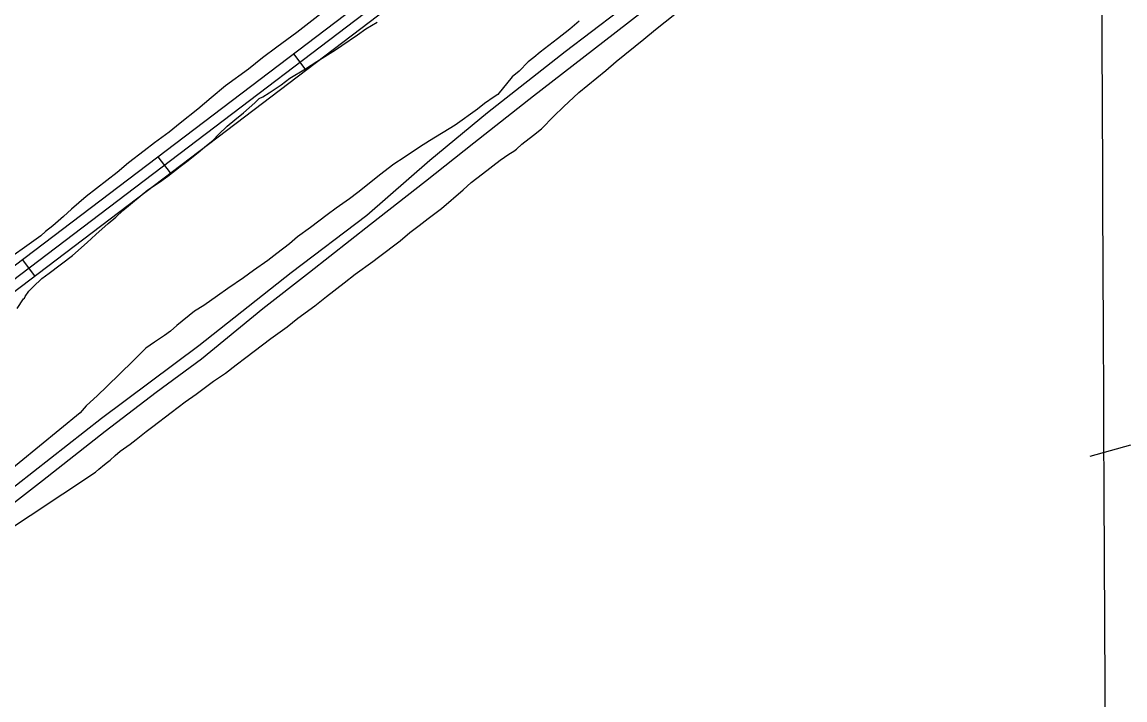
# Model space of a CAD drawing. Extents: x 3419139 to 3457078, y 540382 to 565875.
# Drawn here: x 3442772 to 3444391, y 548472 to 549467 of the extents above; entities that cross this region are included whole.
import ezdxf

# ---------------------------------------------------------------- set-up
doc = ezdxf.new("R2010")
doc.units = 0
for name, color, linetype in [('V-GRID-MAJR', 7, 'Continuous'), ('V-ROAD-CNTR', 7, 'Continuous'), ('V-SITE-VEGE', 7, 'Continuous'), ('V-TOPO-SHOR', 7, 'Continuous')]:
    doc.layers.add(name, color=color, linetype=linetype)

msp = doc.modelspace()

# ---------------------------------------------------------------- linework, layer by layer
at = {"layer": 'V-GRID-MAJR'}
msp.add_spline([(3444374.2, 545864.2), (3444346.9, 551922.1), (3444319.6, 557983), (3444292.3, 564044), (3444292.3, 564047.1)], degree=3, dxfattribs=at)
at = {"layer": 'V-ROAD-CNTR'}
for p, q in [((3443189.1, 549396.6), (3443170.9, 549420.5)), ((3442990, 549245.4), (3442971.8, 549269.3)), ((3442790.9, 549094.2), (3442772.7, 549118.1))]:
    msp.add_line(p, q, dxfattribs=at)
for points in [[(3446783.6, 552186.4), (3446429.8, 551917.4), (3445909.7, 551525.7), (3445571.6, 551260.5), (3444950.1, 550786.4), (3444277, 550265.9), (3443810, 549903.5), (3443342.9, 549551.1), (3442540.9, 548942.1)], [(3442550, 548930.1), (3443352, 549539.1), (3443819.1, 549891.6), (3444286.2, 550254), (3444959.2, 550774.5), (3445580.8, 551248.6), (3445918.8, 551513.8), (3446438.8, 551905.4), (3446792.6, 552174.4)], [(3446801.7, 552162.5), (3446447.9, 551893.5), (3445928, 551502), (3445590, 551236.8), (3444968.3, 550762.6), (3444295.4, 550242.1), (3443828.2, 549879.7), (3443361, 549527.1), (3442559.1, 548918.2)], [(3441668.5, 547914.2), (3441772.2, 547996.7), (3441914, 548111.6), (3442044.3, 548215.4), (3442175.5, 548318.9), (3442292.2, 548412.8), (3442417.4, 548516.3), (3442555.8, 548623.7), (3442663.7, 548709.1), (3442788.6, 548806.9), (3442888.6, 548885.4), (3443031.6, 548992.2), (3443167.3, 549099.3), (3443278.3, 549183.2), (3443370.8, 549264.2), (3443455.1, 549334.3), (3443569.1, 549423.6), (3443685.2, 549512.4), (3443795.2, 549598.4), (3443909.2, 549686.9), (3444027.1, 549779.2), (3444132.9, 549864.1), (3444245, 549952.8), (3444348.5, 550027.2)]]:
    msp.add_lwpolyline(points, dxfattribs=at)
at = {"layer": 'V-SITE-VEGE'}
for p, q in [((3443217.3, 549484.7), (3443193.1, 549465.6)), ((3443702.1, 549456.1), (3443730.1, 549478.7)), ((3443193.1, 549465.6), (3443175.2, 549451.7)), ((3443264.6, 549448.2), (3443276.9, 549456.9)), ((3443276.9, 549456.9), (3443293.3, 549467)), ((3443576, 549456.5), (3443558.1, 549442.2)), ((3443589.8, 549468.5), (3443576, 549456.5)), ((3443684.9, 549441.9), (3443702.1, 549456.1)), ((3443175.2, 549451.7), (3443146.1, 549429.9)), ((3443241.4, 549432.4), (3443264.6, 549448.2)), ((3443558.1, 549442.2), (3443532.4, 549422.7)), ((3443644.3, 549409.2), (3443684.9, 549441.9)), ((3443146.1, 549429.9), (3443124.8, 549414.5)), ((3443204.9, 549409.1), (3443232.1, 549426.4)), ((3443232.1, 549426.4), (3443241.4, 549432.4)), ((3443124.8, 549414.5), (3443104.3, 549397.9)), ((3443188.1, 549398.2), (3443204.9, 549409.1)), ((3443514.8, 549408.4), (3443501.8, 549394.9)), ((3443523.4, 549415.1), (3443514.8, 549408.4)), ((3443532.4, 549422.7), (3443523.4, 549415.1)), ((3443629, 549395.7), (3443644.3, 549409.2)), ((3443104.3, 549397.9), (3443070.7, 549373.5)), ((3443165.3, 549384.7), (3443188.1, 549398.2)), ((3443501.8, 549394.9), (3443491.7, 549386.6)), ((3443589.4, 549363.4), (3443629, 549395.7)), ((3443152.6, 549374.9), (3443165.3, 549384.7)), ((3443491.7, 549386.6), (3443470.5, 549360.7)), ((3443070.7, 549373.5), (3443049.4, 549355.8)), ((3443125.4, 549357.2), (3443134.7, 549362.9)), ((3443134.7, 549362.9), (3443152.6, 549374.9)), ((3443470.5, 549360.7), (3443464.9, 549357)), ((3443567, 549342.7), (3443589.4, 549363.4)), ((3443049.4, 549355.8), (3443030, 549339.3)), ((3443097, 549333.6), (3443113.8, 549348.6)), ((3443113.8, 549348.6), (3443120.1, 549354.6)), ((3443120.1, 549354.6), (3443125.4, 549357.2)), ((3443451.1, 549347.2), (3443440.6, 549338.9)), ((3443464.9, 549357), (3443451.1, 549347.2)), ((3443552.9, 549328.8), (3443567, 549342.7)), ((3443030, 549339.3), (3443003.9, 549318.3)), ((3443084.3, 549323.4), (3443097, 549333.6)), ((3443440.6, 549338.9), (3443407.8, 549315.6)), ((3443534.6, 549310.1), (3443552.9, 549328.8)), ((3443003.9, 549318.3), (3442987.9, 549305.5)), ((3443060.4, 549302), (3443073.1, 549314)), ((3443073.1, 549314), (3443084.3, 549323.4)), ((3443407.8, 549315.6), (3443370.1, 549292.7)), ((3442987.9, 549305.5), (3442966.2, 549289.7)), ((3443052.6, 549293.8), (3443060.4, 549302)), ((3443505.5, 549287.5), (3443522.7, 549300.7)), ((3443522.7, 549300.7), (3443534.6, 549310.1)), ((3442966.2, 549289.7), (3442951.3, 549277.7)), ((3443030.6, 549275.3), (3443039.6, 549283.2)), ((3443039.6, 549283.2), (3443052.6, 549293.8)), ((3443355.5, 549283.3), (3443333.1, 549267.9)), ((3443370.1, 549292.7), (3443355.5, 549283.3)), ((3443493.9, 549277.4), (3443497.7, 549280.4)), ((3443497.7, 549280.4), (3443505.5, 549287.5)), ((3442951.3, 549277.7), (3442928.5, 549260.4)), ((3443004.1, 549255.1), (3443015.7, 549263.7)), ((3443015.7, 549263.7), (3443030.6, 549275.3)), ((3443333.1, 549267.9), (3443317.8, 549258.1)), ((3443448, 549243.9), (3443473.8, 549264.2)), ((3443473.8, 549264.2), (3443486.5, 549273.2)), ((3443486.5, 549273.2), (3443493.9, 549277.4)), ((3442911.7, 549246.2), (3442866.2, 549210.8)), ((3442928.5, 549260.4), (3442911.7, 549246.2)), ((3442986.2, 549240.8), (3443004.1, 549255.1)), ((3443317.8, 549258.1), (3443296.9, 549242.3)), ((3442956.7, 549220.5), (3442973.9, 549231.8)), ((3442973.9, 549231.8), (3442986.2, 549240.8)), ((3443283.8, 549231.8), (3443264.8, 549216.8)), ((3443296.9, 549242.3), (3443283.8, 549231.8)), ((3443419.7, 549220.6), (3443431.2, 549231.2)), ((3443431.2, 549231.2), (3443448, 549243.9)), ((3442919.8, 549190.4), (3442956.7, 549220.5)), ((3443264.8, 549216.8), (3443252.5, 549207.4)), ((3443388, 549193.2), (3443419.7, 549220.6)), ((3442866.2, 549210.8), (3442844.6, 549192.4)), ((3443252.5, 549207.4), (3443233.1, 549193.5)), ((3442833, 549181.5), (3442817.3, 549168)), ((3442844.6, 549192.4), (3442833, 549181.5)), ((3442909.7, 549180.7), (3442919.8, 549190.4)), ((3443219.7, 549183.7), (3443195.4, 549165.3)), ((3443233.1, 549193.5), (3443219.7, 549183.7)), ((3443368.2, 549178.6), (3443388, 549193.2)), ((3442817.3, 549168), (3442806.5, 549159.4)), ((3442880.2, 549154.8), (3442898.5, 549171.3)), ((3442898.5, 549171.3), (3442909.7, 549180.7)), ((3443195.4, 549165.3), (3443176.4, 549151.4)), ((3443341.3, 549157.9), (3443355.1, 549168.4)), ((3443355.1, 549168.4), (3443368.2, 549178.6)), ((3442799.8, 549153), (3442730.7, 549104.3)), ((3442806.5, 549159.4), (3442799.8, 549153)), ((3442867.6, 549143.1), (3442880.2, 549154.8)), ((3443176.4, 549151.4), (3443164.4, 549141.2)), ((3443327.1, 549145.9), (3443341.3, 549157.9)), ((3442845.9, 549124.3), (3442867.6, 549143.1)), ((3443164.4, 549141.2), (3443145.8, 549127)), ((3443295.4, 549121.8), (3443327.1, 549145.9)), ((3442811.6, 549098.4), (3442845.9, 549124.3)), ((3443132.7, 549116.8), (3443111.8, 549102.2)), ((3443145.8, 549127), (3443132.7, 549116.8)), ((3443287.2, 549115.5), (3443295.4, 549121.8)), ((3443111.8, 549102.2), (3443096.9, 549091.3)), ((3443261.1, 549097), (3443287.2, 549115.5)), ((3442788.1, 549078.1), (3442800.8, 549090.5)), ((3442800.8, 549090.5), (3442811.6, 549098.4)), ((3443096.9, 549091.3), (3443074.1, 549075.9)), ((3443218.9, 549064), (3443245, 549084.3)), ((3443245, 549084.3), (3443261.1, 549097)), ((3442776.5, 549063.9), (3442782.1, 549071.8)), ((3442782.1, 549071.8), (3442788.1, 549078.1)), ((3443074.1, 549075.9), (3443058.8, 549065)), ((3442764.6, 549046.3), (3442773.9, 549060.5)), ((3442773.9, 549060.5), (3442775.8, 549061.6)), ((3442775.8, 549061.6), (3442776.5, 549063.9)), ((3443058.8, 549065), (3443038.7, 549051)), ((3443201.8, 549050.5), (3443218.9, 549064)), ((3443025.2, 549042.4), (3442999.1, 549021.4)), ((3443038.7, 549051), (3443025.2, 549042.4)), ((3443176.8, 549032), (3443201.8, 549050.5)), ((3442999.1, 549021.4), (3442990.1, 549013.1)), ((3443137.2, 549002.4), (3443161.1, 549019.6)), ((3443161.1, 549019.6), (3443176.8, 549032)), ((3442981.2, 549006.7), (3442966.6, 548996.9)), ((3442990.1, 549013.1), (3442981.2, 549006.7)), ((3442953.9, 548987.9), (3442934.9, 548969.5)), ((3442966.6, 548996.9), (3442953.9, 548987.9)), ((3443100.6, 548974.6), (3443137.2, 549002.4)), ((3443086.1, 548963.7), (3443100.6, 548974.6)), ((3442934.9, 548969.5), (3442896.5, 548931.6)), ((3443070.8, 548951.6), (3443086.1, 548963.7)), ((3443027.5, 548920.4), (3443053.2, 548939.6)), ((3443053.2, 548939.6), (3443070.8, 548951.6)), ((3442896.5, 548931.6), (3442882.7, 548918.8)), ((3442882.7, 548918.8), (3442866.3, 548903.5)), ((3442990.9, 548893.8), (3443011.4, 548909.2)), ((3443011.4, 548909.2), (3443027.5, 548920.4)), ((3442857.4, 548893.3), (3442737.2, 548795.3)), ((3442866.3, 548903.5), (3442857.4, 548893.3)), ((3442964, 548873.1), (3442990.9, 548893.8)), ((3442939.4, 548853.9), (3442954, 548865.6)), ((3442954, 548865.6), (3442964, 548873.1)), ((3442915.9, 548836.7), (3442930.5, 548847.2)), ((3442930.5, 548847.2), (3442939.4, 548853.9)), ((3442901.4, 548823.9), (3442908.8, 548830.3)), ((3442908.8, 548830.3), (3442915.9, 548836.7)), ((3442879.7, 548805.9), (3442884.6, 548810.4)), ((3442884.6, 548810.4), (3442892.8, 548817.5)), ((3442892.8, 548817.5), (3442897.6, 548820.5)), ((3442897.6, 548820.5), (3442901.4, 548823.9)), ((3442577.5, 548606.2), (3442879.7, 548805.9))]:
    msp.add_line(p, q, dxfattribs=at)
at = {"layer": 'V-TOPO-SHOR'}
msp.add_line((3444399.5, 548845.6), (3444339.7, 548829), dxfattribs=at)
msp.add_lwpolyline([(3442704.5, 548718.4), (3442802.2, 548793.9), (3442893.8, 548866.4), (3442968.7, 548923.5), (3443035.2, 548972.6), (3443125.6, 549046.3), (3443194, 549099.8), (3443283.4, 549170.2), (3443364.1, 549233.4), (3443435.2, 549289.7), (3443522.9, 549358.9), (3443609.3, 549425.9), (3443698.5, 549494.5), (3443779.5, 549557.4), (3443879.2, 549633.2), (3443969.9, 549703.3), (3444064.6, 549777.3), (3444138.6, 549834.2), (3444217.5, 549894.3), (3444281, 549945.2), (3444348.7, 549996)], dxfattribs=at)

doc.saveas('drawing.dxf')
